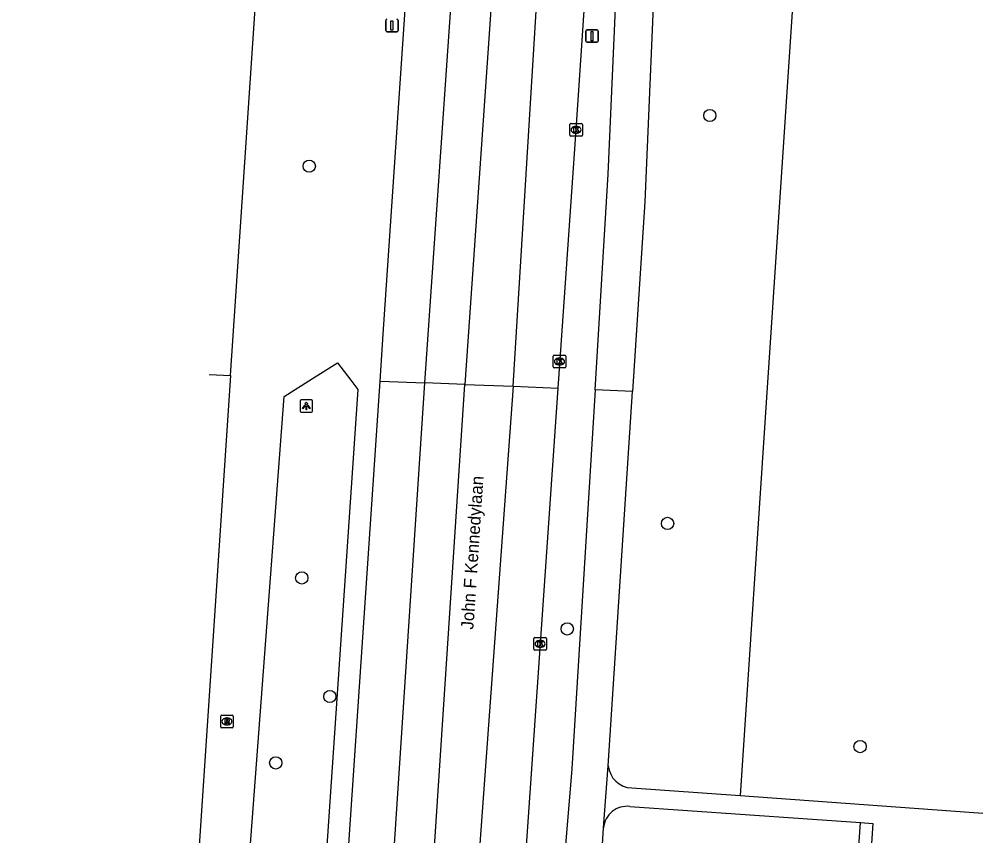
# Model space of a CAD drawing. Extents: x 161848 to 162726, y 385382 to 386521.
# Drawn here: x 161850.8 to 161927.1, y 385610.5 to 385675.6 of the extents above; entities that cross this region are included whole.
import ezdxf

# ---------------------------------------------------------------- set-up
doc = ezdxf.new("R2010")
doc.units = 0
for name, color, linetype in [('IMGEO_Berm_groen', 7, 'Continuous'), ('IMGEO_Boom', 7, 'Continuous'), ('IMGEO_Fietspad_gesloten', 7, 'Continuous'), ('IMGEO_Haag', 7, 'Continuous'), ('IMGEO_Kolk', 7, 'Continuous'), ('IMGEO_Lichtpunt', 7, 'Continuous'), ('IMGEO_Openbare_ruimte_label', 7, 'Continuous'), ('IMGEO_Rijbaan_regionaal_gesloten', 7, 'Continuous'), ('IMGEO_Rioolput', 7, 'Continuous'), ('IMGEO_Verkeersbordpaal', 7, 'Continuous'), ('IMGEO_Voetpad_open', 7, 'Continuous')]:
    doc.layers.add(name, color=color, linetype=linetype)

msp = doc.modelspace()

# ---------------------------------------------------------------- linework, layer by layer
at = {"layer": 'IMGEO_Berm_groen'}
for points in [[(161914.37, 385704.993), (161910.42, 385645.458), (161908.314, 385613.734)], [(161860.846, 385498.051), (161860.993, 385500), (161871.953, 385645.549), (161874.206, 385646.962), (161876.208, 385648.218), (161877.262, 385646.845), (161877.836, 385646.097), (161867.568, 385495.104), (161860.846, 385498.051)]]:
    msp.add_lwpolyline(points, dxfattribs=at)
at = {"layer": 'IMGEO_Boom'}
for centre in [(161905.89, 385667.941), (161873.948, 385663.903), (161902.524, 385635.415), (161873.35, 385631.069), (161894.527, 385627.006), (161875.588, 385621.621), (161917.872, 385617.621), (161871.273, 385616.322)]:
    msp.add_circle(centre, 0.489, dxfattribs=at)
at = {"layer": 'IMGEO_Fietspad_gesloten'}
for points in [[(161903.342, 385721.666), (161903.069, 385716.556), (161900.72, 385661.059), (161899.736, 385645.932)], [(161896.739, 385646.065), (161897.79, 385663.255), (161898.69, 385683.741), (161899.07, 385695.975)], [(161896.739, 385646.065), (161894.893, 385615.86), (161894.193, 385607.529), (161893.293, 385589.528), (161893.052, 385569.717), (161893.3, 385560.188), (161893.77, 385550.12), (161897.935, 385500), (161901.062, 385463.338)], [(161899.736, 385645.932), (161896.739, 385646.065)], [(161897.796, 385616.102), (161899.736, 385645.932)], [(161897.42, 385611.148), (161897.796, 385616.102)], [(161896.941, 385603.267), (161897.42, 385611.148)]]:
    msp.add_lwpolyline(points, dxfattribs=at)
at = {"layer": 'IMGEO_Haag'}
msp.add_lwpolyline([(161916.305, 385588.018), (161916.985, 385598.083), (161917.898, 385611.574)], dxfattribs=at)
at = {"layer": 'IMGEO_Kolk'}
for p, q in [((161894.726, 385666.373), (161894.726, 385667.225)), ((161894.801, 385667.299), (161895.653, 385667.299)), ((161895.214, 385667.079), (161895.239, 385667.079)), ((161895.727, 385667.225), (161895.727, 385666.373)), ((161895.653, 385666.299), (161894.801, 385666.299)), ((161895.237, 385666.519), (161895.212, 385666.519)), ((161893.405, 385647.895), (161893.405, 385648.747)), ((161893.48, 385648.821), (161894.332, 385648.821)), ((161893.893, 385648.601), (161893.918, 385648.601)), ((161894.406, 385648.747), (161894.406, 385647.895)), ((161894.332, 385647.821), (161893.48, 385647.821)), ((161893.916, 385648.041), (161893.891, 385648.041)), ((161891.933, 385626.311), (161892.785, 385626.311)), ((161891.858, 385625.385), (161891.858, 385626.237)), ((161892.369, 385625.531), (161892.344, 385625.531)), ((161892.346, 385626.091), (161892.371, 385626.091)), ((161892.859, 385626.237), (161892.859, 385625.385)), ((161892.785, 385625.311), (161891.933, 385625.311))]:
    msp.add_line(p, q, dxfattribs=at)
for points in [[(161894.726, 385666.373), (161894.726, 385667.225)], [(161894.801, 385667.299), (161895.653, 385667.299)], [(161895.047, 385666.999), (161895.17, 385666.999), (161895.17, 385666.848), (161895.3, 385666.999), (161895.464, 385666.999), (161895.318, 385666.848), (161895.471, 385666.599), (161895.319, 385666.599), (161895.234, 385666.763), (161895.17, 385666.696), (161895.17, 385666.599), (161895.047, 385666.599), (161895.047, 385666.999)], [(161895.727, 385667.225), (161895.727, 385666.373)], [(161895.653, 385666.299), (161894.801, 385666.299)], [(161893.405, 385647.895), (161893.405, 385648.747)], [(161893.48, 385648.821), (161894.332, 385648.821)], [(161893.726, 385648.521), (161893.849, 385648.521), (161893.849, 385648.37), (161893.979, 385648.521), (161894.143, 385648.521), (161893.997, 385648.37), (161894.15, 385648.121), (161893.998, 385648.121), (161893.913, 385648.285), (161893.849, 385648.218), (161893.849, 385648.121), (161893.726, 385648.121), (161893.726, 385648.521)], [(161894.406, 385648.747), (161894.406, 385647.895)], [(161894.332, 385647.821), (161893.48, 385647.821)], [(161891.933, 385626.311), (161892.785, 385626.311)], [(161891.858, 385625.385), (161891.858, 385626.237)], [(161892.179, 385626.011), (161892.302, 385626.011), (161892.302, 385625.86), (161892.432, 385626.011), (161892.596, 385626.011), (161892.45, 385625.86), (161892.603, 385625.611), (161892.451, 385625.611), (161892.366, 385625.775), (161892.302, 385625.708), (161892.302, 385625.611), (161892.179, 385625.611), (161892.179, 385626.011)], [(161892.859, 385626.237), (161892.859, 385625.385)], [(161892.785, 385625.311), (161891.933, 385625.311)]]:
    msp.add_lwpolyline(points, dxfattribs=at)
for centre, start, end in [((161894.803, 385667.223), 91.55205, 178.44795), ((161894.803, 385667.223), 91.55205, 178.44795), ((161895.651, 385667.223), 1.55205, 88.44795), ((161895.651, 385667.223), 1.55205, 88.44795), ((161894.803, 385666.375), 181.55205, 268.44795), ((161894.803, 385666.375), 181.55205, 268.44795), ((161895.651, 385666.375), 271.55205, 358.44795), ((161895.651, 385666.375), 271.55205, 358.44795), ((161893.482, 385648.745), 91.55205, 178.44795), ((161893.482, 385648.745), 91.55205, 178.44795), ((161894.33, 385648.745), 1.55205, 88.44795), ((161894.33, 385648.745), 1.55205, 88.44795), ((161893.482, 385647.897), 181.55205, 268.44795), ((161893.482, 385647.897), 181.55205, 268.44795), ((161894.33, 385647.897), 271.55205, 358.44795), ((161894.33, 385647.897), 271.55205, 358.44795), ((161891.935, 385626.235), 91.55205, 178.44795), ((161891.935, 385626.235), 91.55205, 178.44795), ((161892.783, 385626.235), 1.55205, 88.44795), ((161892.783, 385626.235), 1.55205, 88.44795), ((161891.935, 385625.387), 181.55205, 268.44795), ((161891.935, 385625.387), 181.55205, 268.44795), ((161892.783, 385625.387), 271.55205, 358.44795), ((161892.783, 385625.387), 271.55205, 358.44795)]:
    msp.add_arc(centre, 0.0765, start, end, dxfattribs=at)
for centre, major_axis, ratio, start_param, end_param in [((161895.213, 385666.799), (-0.387, 0.002), 0.722429, 4.712389, 7.853982), ((161895.238, 385666.799), (-0.39, 0.002), 0.717154, 1.570796, 4.712389), ((161893.892, 385648.321), (-0.387, 0.002), 0.722429, 4.712389, 7.853982), ((161893.917, 385648.321), (-0.39, 0.002), 0.717154, 1.570796, 4.712389), ((161892.345, 385625.811), (-0.387, 0.002), 0.722429, 4.712389, 7.853982), ((161892.37, 385625.811), (-0.39, 0.002), 0.717154, 1.570796, 4.712389)]:
    msp.add_ellipse(centre, major_axis=major_axis, ratio=ratio, start_param=start_param, end_param=end_param, dxfattribs=at)
at = {"layer": 'IMGEO_Lichtpunt'}
for p, q in [((161873.217, 385645.177), (161873.217, 385644.37)), ((161873.217, 385645.177), (161873.217, 385644.37)), ((161874.119, 385645.272), (161873.311, 385645.272)), ((161874.119, 385645.272), (161873.311, 385645.272)), ((161874.213, 385644.37), (161874.213, 385645.177)), ((161874.213, 385644.37), (161874.213, 385645.177)), ((161873.311, 385644.276), (161874.119, 385644.276)), ((161873.311, 385644.276), (161874.119, 385644.276))]:
    msp.add_line(p, q, dxfattribs=at)
for points in [[(161873.591, 385644.841), (161873.63, 385644.813), (161873.442, 385644.551), (161873.404, 385644.578), (161873.591, 385644.841)], [(161873.693, 385644.793), (161873.74, 385644.793), (161873.74, 385644.471), (161873.693, 385644.471), (161873.693, 385644.793)], [(161873.803, 385644.813), (161873.841, 385644.84), (161874.028, 385644.578), (161873.989, 385644.55), (161873.803, 385644.813)]]:
    msp.add_lwpolyline(points, dxfattribs=at)
msp.add_circle((161873.716, 385644.975), 0.0994, dxfattribs=at)
for centre, start, end in [((161873.311, 385645.177), 90, 180), ((161873.311, 385645.177), 90, 180), ((161874.119, 385645.177), 0, 90), ((161874.119, 385645.177), 0, 90), ((161873.311, 385644.37), 180, 270), ((161873.311, 385644.37), 180, 270), ((161874.119, 385644.37), 270, 0), ((161874.119, 385644.37), 270, 360)]:
    msp.add_arc(centre, 0.0946, start, end, dxfattribs=at)
at = {"layer": 'IMGEO_Rijbaan_regionaal_gesloten'}
for points in [[(161883.172, 385646.619), (161890.637, 385754.375)], [(161893.858, 385754.148), (161891.109, 385715.089), (161886.367, 385646.496)], [(161890.2, 385646.349), (161892.195, 385678.884), (161897.637, 385753.881)], [(161867.677, 385647.213), (161874.574, 385750), (161874.777, 385752.943)], [(161879.601, 385646.755), (161879.855, 385650.506), (161886.734, 385752.082)], [(161893.802, 385646.195), (161895.227, 385666.799), (161897.194, 385696.099)], [(161867.677, 385647.213), (161867.651, 385646.82), (161861.953, 385561.433), (161857.837, 385500), (161855.913, 385471.284), (161851.499, 385405.07), (161850.815, 385394.94)], [(161865.968, 385647.294), (161867.677, 385647.213)], [(161862.644, 385395.551), (161869.28, 385494.353), (161879.601, 385646.755)], [(161866.06, 385395.668), (161870.754, 385457.834), (161883.172, 385646.619)], [(161869.681, 385395.908), (161877.461, 385510.837), (161886.367, 385646.496)], [(161879.601, 385646.755), (161883.172, 385646.619)], [(161886.367, 385646.496), (161883.172, 385646.619)], [(161890.2, 385646.349), (161886.055, 385589.424), (161884.653, 385550.506)], [(161886.367, 385646.496), (161890.2, 385646.349)], [(161890.2, 385646.349), (161893.802, 385646.195)], [(161890.428, 385594.904), (161890.827, 385603.176), (161893.802, 385646.195)]]:
    msp.add_lwpolyline(points, dxfattribs=at)
at = {"layer": 'IMGEO_Rioolput'}
for p, q in [((161866.887, 385619.201), (161866.887, 385620.053)), ((161866.962, 385620.127), (161867.814, 385620.127)), ((161867.375, 385619.907), (161867.4, 385619.907)), ((161867.888, 385620.053), (161867.888, 385619.201)), ((161867.814, 385619.127), (161866.962, 385619.127)), ((161867.398, 385619.347), (161867.373, 385619.347))]:
    msp.add_line(p, q, dxfattribs=at)
for points in [[(161866.887, 385619.201), (161866.887, 385620.053)], [(161866.962, 385620.127), (161867.814, 385620.127)], [(161867.476, 385619.825), (161867.224, 385619.827), (161867.224, 385619.427)], [(161867.224, 385619.427), (161867.348, 385619.427), (161867.348, 385619.589), (161867.359, 385619.589)], [(161867.402, 385619.746), (161867.348, 385619.746), (161867.348, 385619.665)], [(161867.348, 385619.665), (161867.4, 385619.665)], [(161867.406, 385619.56), (161867.477, 385619.427), (161867.617, 385619.427), (161867.552, 385619.553)], [(161867.888, 385620.053), (161867.888, 385619.201)], [(161867.814, 385619.127), (161866.962, 385619.127)]]:
    msp.add_lwpolyline(points, dxfattribs=at)
for centre, radius, start, end in [((161866.964, 385620.051), 0.0765, 91.55205, 178.44795), ((161866.964, 385620.051), 0.0765, 91.55205, 178.44795), ((161867.358, 385619.536), 0.0533, 26.02933, 88.69889), ((161867.384, 385619.854), 0.19, 274.7715, 282.96867), ((161867.408, 385619.65), 0.0964, 77.00612, 93.18647), ((161867.422, 385619.707), 0.0378, 276.66336, 79.67722), ((161867.475, 385619.715), 0.109, 350.36119, 89.41601), ((161867.473, 385619.715), 0.112, 277.58423, 350.98172), ((161867.457, 385619.5), 0.108, 29.51342, 73.79051), ((161867.812, 385620.051), 0.0765, 1.55205, 88.44795), ((161867.812, 385620.051), 0.0765, 1.55205, 88.44795), ((161866.964, 385619.203), 0.0765, 181.55205, 268.44795), ((161866.964, 385619.203), 0.0765, 181.55205, 268.44795), ((161867.812, 385619.203), 0.0765, 271.55205, 358.44795), ((161867.812, 385619.203), 0.0765, 271.55205, 358.44795)]:
    msp.add_arc(centre, radius, start, end, dxfattribs=at)
for centre, major_axis, ratio, start_param, end_param in [((161867.374, 385619.627), (-0.387, 0.002), 0.722429, 4.712389, 7.853982), ((161867.399, 385619.627), (-0.39, 0.002), 0.717154, 1.570796, 4.712389)]:
    msp.add_ellipse(centre, major_axis=major_axis, ratio=ratio, start_param=start_param, end_param=end_param, dxfattribs=at)
at = {"layer": 'IMGEO_Verkeersbordpaal'}
for p, q in [((161880.044, 385674.724), (161880.044, 385675.524)), ((161880.044, 385675.524), (161880.044, 385674.724)), ((161881.034, 385675.524), (161881.034, 385674.724)), ((161881.034, 385674.724), (161881.034, 385675.524)), ((161880.934, 385674.624), (161880.144, 385674.624)), ((161880.144, 385674.624), (161880.934, 385674.624)), ((161896.003, 385673.876), (161896.003, 385674.676)), ((161896.003, 385674.676), (161896.003, 385673.876)), ((161896.103, 385674.776), (161896.893, 385674.776)), ((161896.893, 385674.776), (161896.103, 385674.776)), ((161896.993, 385674.676), (161896.993, 385673.876)), ((161896.993, 385673.876), (161896.993, 385674.676)), ((161896.893, 385673.776), (161896.103, 385673.776)), ((161896.103, 385673.776), (161896.893, 385673.776))]:
    msp.add_line(p, q, dxfattribs=at)
for points in [[(161880.464, 385675.499), (161880.614, 385675.499), (161880.614, 385674.749), (161880.464, 385674.749), (161880.464, 385675.499)], [(161896.423, 385674.651), (161896.573, 385674.651), (161896.573, 385673.901), (161896.423, 385673.901), (161896.423, 385674.651)]]:
    msp.add_lwpolyline(points, dxfattribs=at)
for centre, start, end in [((161880.144, 385675.524), 90, 180), ((161880.144, 385675.524), 90, 180), ((161880.934, 385675.524), 0, 90), ((161880.934, 385675.524), 360, 90), ((161880.144, 385674.724), 180, 270), ((161880.144, 385674.724), 180, 270), ((161880.934, 385674.724), 270, 0), ((161880.934, 385674.724), 270, 0), ((161896.103, 385674.676), 90, 180), ((161896.103, 385674.676), 90, 180), ((161896.893, 385674.676), 0, 90), ((161896.893, 385674.676), 360, 90), ((161896.103, 385673.876), 180, 270), ((161896.103, 385673.876), 180, 270), ((161896.893, 385673.876), 270, 0), ((161896.893, 385673.876), 270, 0)]:
    msp.add_arc(centre, 0.1, start, end, dxfattribs=at)
at = {"layer": 'IMGEO_Voetpad_open'}
for points in [[(161908.314, 385613.734), (161929.498, 385612.185), (161929.87, 385616.968), (161933.404, 385616.717)], [(161899.671, 385614.325), (161908.314, 385613.734)], [(161899.522, 385612.849), (161917.898, 385611.574)], [(161917.898, 385611.574), (161918.895, 385611.505), (161917.983, 385598.016), (161917.303, 385587.947)]]:
    msp.add_lwpolyline(points, dxfattribs=at)
for centre, radius, start, end in [((161899.737, 385616.273), 1.949, 185.02605, 268.04823), ((161899.289, 385610.988), 1.876, 82.85952, 175.10208)]:
    msp.add_arc(centre, radius, start, end, dxfattribs=at)

# ---------------------------------------------------------------- texts
at = {"layer": 'IMGEO_Openbare_ruimte_label'}
msp.add_text('John F Kennedylaan', height=1, rotation=86.15925, dxfattribs=at).set_placement((161887.032, 385626.936))

doc.saveas('drawing.dxf')
